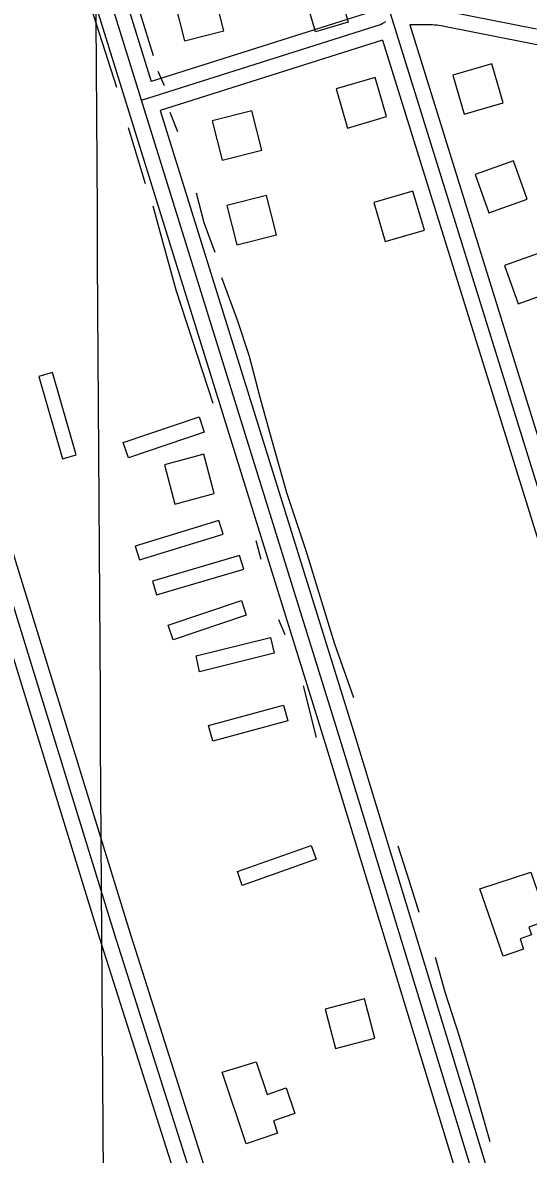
# Model space of a CAD drawing. Extents: x 3477039 to 3515015, y 546746 to 572297.
# Drawn here: x 3507486 to 3507983, y 564548 to 565660 of the extents above; entities that cross this region are included whole.
import ezdxf

# ---------------------------------------------------------------- set-up
doc = ezdxf.new("R2010")
doc.units = 0
for name, color, linetype in [('V-BLDG-OTLN', 7, 'Continuous'), ('V-GRID-MAJR', 7, 'Continuous'), ('V-ROAD-CNTR', 7, 'Continuous'), ('V-TOPO-SHOR', 7, 'Continuous')]:
    doc.layers.add(name, color=color, linetype=linetype)

msp = doc.modelspace()

# ---------------------------------------------------------------- linework, layer by layer
at = {"layer": 'V-BLDG-OTLN'}
for points in [[(3507749.627, 565733.148), (3507781.699, 565742.8200000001), (3507805.593, 565660.055), (3507773.411, 565650.763)], [(3507634.976691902, 565680.5346125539), (3507644.780672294, 565641.7546901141), (3507683.5605947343, 565651.5576705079), (3507673.7576143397, 565690.337592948)], [(3507908.1981454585, 565608.1767572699), (3507919.3921230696, 565569.7748340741), (3507957.794046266, 565580.967811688), (3507946.600068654, 565619.369734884)], [(3507843.2472753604, 565567.3958388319), (3507832.025297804, 565605.789762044), (3507793.631374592, 565594.567784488), (3507804.853352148, 565556.1738612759)], [(3507672.01261783, 565563.3528469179), (3507681.8165982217, 565524.5729244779), (3507720.5965206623, 565534.375904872), (3507710.793540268, 565573.155827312)], [(3507930.3021012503, 565510.6409523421), (3507943.5660747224, 565472.905027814), (3507981.3029992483, 565486.169001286), (3507968.038025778, 565523.905925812)], [(3507686.486588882, 565480.2510131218), (3507696.290569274, 565441.4710906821), (3507735.070491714, 565451.274071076), (3507725.2675113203, 565490.053993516)], [(3507880.370201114, 565455.8000620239), (3507869.1482235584, 565494.193985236), (3507830.7543003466, 565482.97200768), (3507841.9762779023, 565444.5780844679)], [(3507959.134043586, 565421.2611311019), (3507972.3980170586, 565383.525206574), (3508010.134941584, 565396.7891800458), (3507996.869968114, 565434.5261045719)], [(3507515.069931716, 565316.1333413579), (3507501.6209586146, 565312.2443491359), (3507525.013911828, 565231.336510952), (3507538.463884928, 565235.2245031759)], [(3507584.532, 565247.387), (3507659.163, 565272.567), (3507664.264, 565257.442), (3507589.734, 565232.297)], [(3507674.063613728, 565197.1835792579), (3507663.7016344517, 565235.8175019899), (3507625.0667117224, 565225.455522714), (3507635.4286909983, 565186.821599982)], [(3507596.414769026, 565145.468682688), (3507600.549760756, 565132.09270944), (3507682.616596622, 565157.4616587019), (3507678.48260489, 565170.8376319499)], [(3507702.920556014, 565122.80772801), (3507698.96756392, 565136.23770115), (3507613.254735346, 565111.009751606), (3507617.206727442, 565097.579778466)], [(3507633.503, 565053.683), (3507628.9, 565068.076), (3507700.643, 565092.136), (3507705.448, 565077.808)], [(3507656.154, 565037.721), (3507729.127, 565055.946), (3507733.014, 565040.385), (3507659.6380000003, 565022.057)], [(3507672.592, 564954.047), (3507668.453, 564969.334), (3507741.935, 564989.4230000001), (3507746.113, 564974.147)], [(3507701.309, 564812.174), (3507696.887, 564825.8690000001), (3507769.231, 564851.715), (3507774.0700000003, 564838.17)], [(3507934.963, 564809.027), (3507984.881, 564825.386), (3508001.312, 564777.852), (3507982.923, 564771.495), (3507985.5810000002, 564763.807), (3507974.33, 564759.916), (3507977.791, 564749.897), (3507957.792, 564742.985)], [(3507831.8342981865, 564662.452648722), (3507821.47231891, 564701.0865714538), (3507782.8373961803, 564690.7245921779), (3507793.1993754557, 564652.090669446)], [(3507715.075, 564639.071), (3507725.829, 564607.127), (3507744.687, 564613.473), (3507753.18, 564588.25), (3507732.129, 564581.164), (3507736.202, 564569.062), (3507705.3880000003, 564558.691), (3507681.697, 564629.0750000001)]]:
    msp.add_lwpolyline(points, close=True, dxfattribs=at)
at = {"layer": 'V-GRID-MAJR'}
msp.add_spline([(3507641.796, 552264.599), (3507603.9, 558323.61), (3507565.9930000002, 564384.554), (3507528.086, 570445.515), (3507528.074, 570447.432)], degree=3, dxfattribs=at)
at = {"layer": 'V-ROAD-CNTR'}
for points in [[(3507031.745898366, 567429.9071138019), (3507208.075545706, 566850.9022718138), (3507407.70314645, 566208.836555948), (3507797.6103666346, 564955.02806357), (3508067.1238276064, 564072.167829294), (3508228.55650474, 563545.308883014), (3508482.0259978, 562723.65752632), (3508693.457574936, 562039.9148938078)], [(3507333.481294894, 567329.50331461), (3507457.5670467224, 566922.245129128), (3507655.090651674, 566285.9454017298), (3507848.338265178, 565663.6056464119), (3508239.0284837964, 564407.878157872), (3508479.665002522, 563636.84569994), (3508640.079681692, 563690.3915928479), (3508707.731546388, 563477.2090192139)], [(3506964.2100334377, 566767.3374389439), (3507159.7896422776, 566133.1677072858), (3507348.950263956, 565500.7599721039), (3507575.729810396, 564765.024443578), (3507739.7944822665, 564248.192477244), (3507828.959303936, 563977.839017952), (3507853.7782542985, 563906.68016027)], [(3507425.336111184, 566202.6505683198), (3507612.1267376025, 565601.994769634)], [(3507396.7321683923, 566193.6015864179), (3507783.275395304, 564950.611072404), (3507971.999017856, 564332.3973088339)], [(3507178.371605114, 566123.3867268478), (3507363.30323525, 565505.1189633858), (3507590.045781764, 564769.5034346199), (3507750.133461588, 564265.1994432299)], [(3507830.3103012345, 565671.0826314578), (3507612.1267376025, 565601.9937696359)], [(3507990.398981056, 565653.2766670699), (3507904.2281533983, 565670.2746330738)], [(3507837.82228621, 565657.7276581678), (3507602.280757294, 565583.14180734)], [(3507842.0762777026, 565660.4796526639), (3507839.889282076, 565659.110655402), (3507837.82228621, 565657.7276581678)], [(3507901.020159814, 565655.6216623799), (3507898.725164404, 565656.1246613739), (3507896.644168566, 565656.5126605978), (3507894.553172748, 565656.8366599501), (3507892.454176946, 565657.095659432), (3507890.34718116, 565657.289659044), (3507888.236185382, 565657.417658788), (3507886.1211896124, 565657.4806586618), (3507865.96222993, 565657.45165872)], [(3507865.96222993, 565657.45165872), (3508249.9154620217, 564423.37912687)], [(3508002.459956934, 565635.6087024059), (3507901.325159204, 565655.5586625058)], [(3507839.216283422, 565642.435688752), (3507621.035719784, 565573.3468269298)], [(3507839.216283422, 565642.435688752), (3508221.8105182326, 564412.726148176)], [(3507621.034719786, 565573.3478269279), (3507811.945337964, 564959.4450547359), (3508000.7849602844, 564340.85429192)], [(3507341.5732787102, 565473.7690260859), (3507561.413839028, 564760.5454525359), (3507725.52251081, 564243.57448648), (3507814.754332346, 563973.0200275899), (3507821.993317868, 563952.266069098)]]:
    msp.add_lwpolyline(points, dxfattribs=at)
at = {"layer": 'V-TOPO-SHOR'}
for p, q in [((3507625.1520000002, 565597.638), (3507619.038, 565611.765)), ((3507638.085, 565552.393), (3507630.765, 565571.501)), ((3507606.392, 565501.451), (3507589.7970000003, 565556.248)), ((3507720.171, 565132.385), (3507715.327, 565150.645)), ((3507743.669, 565058.483), (3507737.56, 565073.026)), ((3507774.435, 564957.607), (3507761.538, 565008.233))]:
    msp.add_line(p, q, dxfattribs=at)
for points in [[(3507614.177, 565627.127), (3507597.1720000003, 565682.341), (3507585.04, 565723.85), (3507568.856, 565778.228), (3507546.98, 565847.561), (3507529.543, 565900.291), (3507508.5100000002, 565971.691), (3507490.6350000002, 566021.111)], [(3507578.482, 565596.095), (3507541.1920000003, 565711.519), (3507489.779, 565879.649), (3507463.059, 565966.829)], [(3507674.9390000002, 565434.076), (3507663.961, 565463.152), (3507656.711, 565492.198)], [(3507672.792, 565285.576), (3507636.717, 565396.848), (3507622.989, 565447.069), (3507614.107, 565479.441)], [(3507811.012, 564996.509), (3507792.332, 565049.2490000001), (3507764.401, 565140.991), (3507745.3370000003, 565197.878), (3507730.39, 565251.419), (3507719.079, 565291.681), (3507708.595, 565331.936), (3507696.836, 565367.643), (3507681.39, 565409.177)], [(3507875.376, 564785.62), (3507865.6520000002, 564816.3420000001), (3507854.714, 564850.802)], [(3507945.025, 564560.612), (3507929.261, 564615.816), (3507915.1010000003, 564663.139), (3507900.917, 564707.563), (3507891.218, 564741.598)]]:
    msp.add_lwpolyline(points, dxfattribs=at)

doc.saveas('drawing.dxf')
